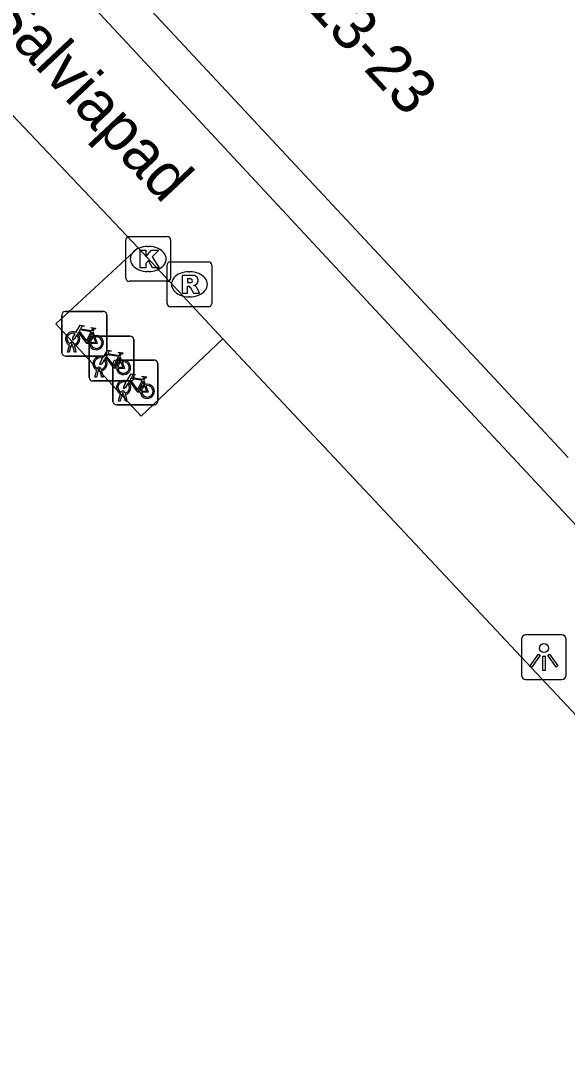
# Model space of a CAD drawing. Extents: x 162347 to 162868, y 381221 to 381813.
# Drawn here: x 162634.82 to 162647.04, y 381550.09 to 381573.33 of the extents above; entities that cross this region are included whole.
import ezdxf

# ---------------------------------------------------------------- set-up
doc = ezdxf.new("R2010")
doc.units = 0
for name, color, linetype in [('IMGEO_Fietsenrek', 7, 'Continuous'), ('IMGEO_Kolk', 7, 'Continuous'), ('IMGEO_Lichtpunt', 7, 'Continuous'), ('IMGEO_Openbare_ruimte_label', 7, 'Continuous'), ('IMGEO_Pand', 7, 'Continuous'), ('IMGEO_Pand_nummerreeks', 7, 'Continuous'), ('IMGEO_Rioolput', 7, 'Continuous'), ('IMGEO_Voetpad_open', 7, 'Continuous')]:
    doc.layers.add(name, color=color, linetype=linetype)

msp = doc.modelspace()

# ---------------------------------------------------------------- linework, layer by layer
at = {"layer": 'IMGEO_Fietsenrek'}
for p, q in [((162635.815, 381566.832), (162636.656, 381566.832)), ((162636.656, 381566.832), (162635.815, 381566.832)), ((162636.74, 381566.757), (162636.74, 381565.916)), ((162636.74, 381565.916), (162636.74, 381566.757)), ((162635.74, 381565.907), (162635.74, 381566.748)), ((162635.74, 381566.748), (162635.74, 381565.907)), ((162636.427, 381566.381), (162636.463, 381566.286)), ((162635.867, 381565.916), (162635.906, 381566.076)), ((162635.936, 381566.064), (162635.901, 381565.916)), ((162635.978, 381566.088), (162635.977, 381566.092)), ((162636.019, 381565.916), (162635.985, 381566.058)), ((162636.009, 381566.099), (162636.01, 381566.092)), ((162636.017, 381566.062), (162636.052, 381565.916)), ((162636.35, 381565.351), (162636.35, 381566.192)), ((162636.35, 381566.192), (162636.35, 381565.351)), ((162636.425, 381566.276), (162637.266, 381566.276)), ((162637.266, 381566.276), (162636.425, 381566.276)), ((162637.35, 381566.201), (162637.35, 381565.36)), ((162637.35, 381565.36), (162637.35, 381566.201)), ((162636.665, 381565.832), (162635.824, 381565.832)), ((162635.824, 381565.832), (162636.665, 381565.832)), ((162635.901, 381565.916), (162635.867, 381565.916)), ((162636.052, 381565.916), (162636.019, 381565.916)), ((162637.037, 381565.825), (162637.073, 381565.73)), ((162636.881, 381564.818), (162636.881, 381565.659)), ((162636.881, 381565.659), (162636.881, 381564.818)), ((162636.956, 381565.743), (162637.797, 381565.743)), ((162637.797, 381565.743), (162636.956, 381565.743)), ((162637.881, 381565.668), (162637.881, 381564.827)), ((162637.881, 381564.827), (162637.881, 381565.668)), ((162636.477, 381565.36), (162636.516, 381565.52)), ((162636.511, 381565.36), (162636.477, 381565.36)), ((162636.546, 381565.508), (162636.511, 381565.36)), ((162636.588, 381565.532), (162636.587, 381565.536)), ((162636.629, 381565.36), (162636.595, 381565.502)), ((162636.619, 381565.543), (162636.62, 381565.536)), ((162636.627, 381565.506), (162636.662, 381565.36)), ((162636.662, 381565.36), (162636.629, 381565.36)), ((162637.275, 381565.276), (162636.434, 381565.276)), ((162636.434, 381565.276), (162637.275, 381565.276)), ((162637.568, 381565.292), (162637.604, 381565.197)), ((162637.008, 381564.827), (162637.047, 381564.987)), ((162637.077, 381564.975), (162637.042, 381564.827)), ((162637.119, 381564.999), (162637.118, 381565.003)), ((162637.16, 381564.827), (162637.126, 381564.969)), ((162637.15, 381565.01), (162637.151, 381565.003)), ((162637.158, 381564.973), (162637.193, 381564.827)), ((162637.806, 381564.743), (162636.965, 381564.743)), ((162636.965, 381564.743), (162637.806, 381564.743)), ((162637.042, 381564.827), (162637.008, 381564.827)), ((162637.193, 381564.827), (162637.16, 381564.827))]:
    msp.add_line(p, q, dxfattribs=at)
for points in [[(162636.053, 381566.358), (162636.148, 381566.522), (162636.234, 381566.508), (162636.236, 381566.499), (162636.18, 381566.488), (162636.153, 381566.443), (162636.409, 381566.402)], [(162636.074, 381566.306), (162636.022, 381566.216), (162635.982, 381566.191), (162635.983, 381566.238), (162636.038, 381566.332)], [(162636.349, 381566.114), (162636.299, 381566.114), (162636.108, 381566.365), (162636.089, 381566.333)], [(162636.396, 381566.377), (162636.139, 381566.418), (162636.122, 381566.389), (162636.289, 381566.169), (162636.396, 381566.377)], [(162636.444, 381566.279), (162636.414, 381566.356), (162636.305, 381566.138), (162636.348, 381566.138)], [(162636.409, 381566.402), (162636.434, 381566.451), (162636.428, 381566.455), (162636.405, 381566.459), (162636.393, 381566.466), (162636.392, 381566.469), (162636.394, 381566.474), (162636.489, 381566.459), (162636.491, 381566.449), (162636.481, 381566.436), (162636.469, 381566.43), (162636.455, 381566.436), (162636.427, 381566.381)], [(162636.378, 381566.138), (162636.498, 381566.137), (162636.454, 381566.251)], [(162636.474, 381566.258), (162636.529, 381566.113), (162636.379, 381566.113)], [(162636.663, 381565.802), (162636.758, 381565.966), (162636.844, 381565.952), (162636.846, 381565.943), (162636.79, 381565.932), (162636.763, 381565.887), (162637.019, 381565.846)], [(162637.006, 381565.821), (162636.749, 381565.862), (162636.732, 381565.833), (162636.899, 381565.613), (162637.006, 381565.821)], [(162637.019, 381565.846), (162637.044, 381565.895), (162637.038, 381565.899), (162637.015, 381565.903), (162637.003, 381565.91), (162637.002, 381565.913), (162637.004, 381565.918), (162637.099, 381565.903), (162637.101, 381565.893), (162637.091, 381565.88), (162637.079, 381565.874), (162637.065, 381565.88), (162637.037, 381565.825)], [(162636.684, 381565.75), (162636.632, 381565.66), (162636.592, 381565.635), (162636.593, 381565.682), (162636.648, 381565.776)], [(162636.959, 381565.558), (162636.909, 381565.558), (162636.718, 381565.809), (162636.699, 381565.777)], [(162637.054, 381565.723), (162637.024, 381565.8), (162636.915, 381565.582), (162636.958, 381565.582)], [(162636.988, 381565.582), (162637.108, 381565.581), (162637.064, 381565.695)], [(162637.084, 381565.702), (162637.139, 381565.557), (162636.989, 381565.557)], [(162637.194, 381565.269), (162637.289, 381565.433), (162637.375, 381565.419), (162637.377, 381565.41), (162637.321, 381565.399), (162637.294, 381565.354), (162637.55, 381565.313)], [(162637.55, 381565.313), (162637.575, 381565.362), (162637.569, 381565.366), (162637.546, 381565.37), (162637.534, 381565.377), (162637.533, 381565.38), (162637.535, 381565.385), (162637.63, 381565.37), (162637.632, 381565.36), (162637.622, 381565.347), (162637.61, 381565.341), (162637.596, 381565.347), (162637.568, 381565.292)], [(162637.215, 381565.217), (162637.163, 381565.127), (162637.123, 381565.102), (162637.124, 381565.149), (162637.179, 381565.243)], [(162637.49, 381565.025), (162637.44, 381565.025), (162637.249, 381565.276), (162637.23, 381565.244)], [(162637.537, 381565.288), (162637.28, 381565.329), (162637.263, 381565.3), (162637.43, 381565.08), (162637.537, 381565.288)], [(162637.585, 381565.19), (162637.555, 381565.267), (162637.446, 381565.049), (162637.489, 381565.049)], [(162637.519, 381565.049), (162637.639, 381565.048), (162637.595, 381565.162)], [(162637.615, 381565.169), (162637.67, 381565.024), (162637.52, 381565.024)]]:
    msp.add_lwpolyline(points, dxfattribs=at)
for centre, radius, start, end in [((162635.818, 381566.754), 0.0779, 92.4484, 184.2845), ((162635.818, 381566.754), 0.0779, 92.4484, 184.2845), ((162636.662, 381566.754), 0.0779, 2.4484, 94.2845), ((162636.662, 381566.754), 0.0779, 2.4484, 94.2845), ((162635.98, 381566.217), 0.159, 62.6766, 242.1369), ((162635.98, 381566.217), 0.129, 63.3192, 238.903), ((162635.98, 381566.217), 0.129, 283.6043, 43.4302), ((162635.98, 381566.217), 0.159, 283.5766, 46.6042), ((162636.507, 381566.133), 0.159, 187.0065, 105.7708), ((162635.96, 381566.088), 0.0499, 12.8025, 158.6934), ((162635.98, 381566.217), 0.159, 253.9967, 271.7867), ((162635.96, 381566.088), 0.0174, 12.8025, 163.4502), ((162635.98, 381566.217), 0.129, 253.415, 269.0204), ((162636.507, 381566.133), 0.159, 113.3408, 178.3217), ((162636.428, 381566.198), 0.0779, 92.4484, 184.2845), ((162636.428, 381566.198), 0.0779, 92.4484, 184.2845), ((162636.507, 381566.133), 0.129, 113.923, 177.9556), ((162636.507, 381566.133), 0.129, 188.6715, 104.5883), ((162637.272, 381566.198), 0.0779, 2.4484, 94.2845), ((162637.272, 381566.198), 0.0779, 2.4484, 94.2845), ((162635.818, 381565.91), 0.0779, 182.4484, 274.2845), ((162635.818, 381565.91), 0.0779, 182.4484, 274.2845), ((162636.662, 381565.91), 0.0779, 272.4484, 4.2845), ((162636.662, 381565.91), 0.0779, 272.4484, 4.2845), ((162636.59, 381565.661), 0.159, 62.6766, 242.1369), ((162636.59, 381565.661), 0.129, 63.3192, 238.903), ((162636.59, 381565.661), 0.129, 283.6043, 43.4302), ((162636.59, 381565.661), 0.159, 283.5766, 46.6042), ((162636.959, 381565.665), 0.0779, 92.4484, 184.2845), ((162636.959, 381565.665), 0.0779, 92.4484, 184.2845), ((162637.117, 381565.577), 0.159, 113.3408, 178.3217), ((162637.117, 381565.577), 0.159, 187.0065, 105.7708), ((162637.117, 381565.577), 0.129, 113.923, 177.9556), ((162637.117, 381565.577), 0.129, 188.6715, 104.5883), ((162637.803, 381565.665), 0.0779, 2.4484, 94.2845), ((162637.803, 381565.665), 0.0779, 2.4484, 94.2845), ((162636.57, 381565.532), 0.0499, 12.8025, 158.6934), ((162636.59, 381565.661), 0.159, 253.9967, 271.7867), ((162636.57, 381565.532), 0.0174, 12.8025, 163.4502), ((162636.59, 381565.661), 0.129, 253.415, 269.0204), ((162637.272, 381565.354), 0.0779, 272.4484, 4.2845), ((162637.272, 381565.354), 0.0779, 272.4484, 4.2845), ((162636.428, 381565.354), 0.0779, 182.4484, 274.2845), ((162636.428, 381565.354), 0.0779, 182.4484, 274.2845), ((162637.121, 381565.128), 0.159, 62.6766, 242.1369), ((162637.121, 381565.128), 0.129, 63.3192, 238.903), ((162637.121, 381565.128), 0.129, 283.6043, 43.4302), ((162637.121, 381565.128), 0.159, 283.5766, 46.6042), ((162637.648, 381565.044), 0.159, 113.3408, 178.3217), ((162637.648, 381565.044), 0.159, 187.0065, 105.7708), ((162637.648, 381565.044), 0.129, 113.923, 177.9556), ((162637.648, 381565.044), 0.129, 188.6715, 104.5883), ((162637.101, 381564.999), 0.0499, 12.8025, 158.6934), ((162637.121, 381565.128), 0.159, 253.9967, 271.7867), ((162637.101, 381564.999), 0.0174, 12.8025, 163.4502), ((162637.121, 381565.128), 0.129, 253.415, 269.0204), ((162636.959, 381564.821), 0.0779, 182.4484, 274.2845), ((162636.959, 381564.821), 0.0779, 182.4484, 274.2845), ((162637.803, 381564.821), 0.0779, 272.4484, 4.2845), ((162637.803, 381564.821), 0.0779, 272.4484, 4.2845)]:
    msp.add_arc(centre, radius, start, end, dxfattribs=at)
at = {"layer": 'IMGEO_Kolk'}
for p, q in [((162637.169, 381567.577), (162637.169, 381568.429)), ((162637.244, 381568.503), (162638.096, 381568.503)), ((162638.17, 381568.429), (162638.17, 381567.577)), ((162637.657, 381568.283), (162637.682, 381568.283)), ((162637.68, 381567.723), (162637.655, 381567.723)), ((162638.096, 381567.503), (162637.244, 381567.503))]:
    msp.add_line(p, q, dxfattribs=at)
for points in [[(162637.169, 381567.577), (162637.169, 381568.429)], [(162637.244, 381568.503), (162638.096, 381568.503)], [(162638.17, 381568.429), (162638.17, 381567.577)], [(162637.49, 381568.203), (162637.613, 381568.203), (162637.613, 381568.052), (162637.743, 381568.203), (162637.907, 381568.203), (162637.761, 381568.052), (162637.914, 381567.803), (162637.762, 381567.803), (162637.677, 381567.967), (162637.613, 381567.9), (162637.613, 381567.803), (162637.49, 381567.803), (162637.49, 381568.203)], [(162638.096, 381567.503), (162637.244, 381567.503)]]:
    msp.add_lwpolyline(points, dxfattribs=at)
for centre, start, end in [((162637.246, 381568.427), 91.552, 178.448), ((162637.246, 381568.427), 91.552, 178.448), ((162638.094, 381568.427), 1.552, 88.448), ((162638.094, 381568.427), 1.552, 88.448), ((162637.246, 381567.579), 181.552, 268.448), ((162637.246, 381567.579), 181.552, 268.448), ((162638.094, 381567.579), 271.552, 358.448), ((162638.094, 381567.579), 271.552, 358.448)]:
    msp.add_arc(centre, 0.0765, start, end, dxfattribs=at)
for centre, major_axis, ratio, start_param, end_param in [((162637.656, 381568.003), (-0.387, 0.002), 0.722429, 4.712389, 7.853982), ((162637.681, 381568.003), (-0.39, 0.002), 0.717154, 1.570796, 4.712389)]:
    msp.add_ellipse(centre, major_axis=major_axis, ratio=ratio, start_param=start_param, end_param=end_param, dxfattribs=at)
at = {"layer": 'IMGEO_Lichtpunt'}
for p, q in [((162646.926, 381559.601), (162646.118, 381559.601)), ((162646.926, 381559.601), (162646.118, 381559.601)), ((162646.024, 381559.506), (162646.024, 381558.699)), ((162646.024, 381559.506), (162646.024, 381558.699)), ((162647.02, 381558.699), (162647.02, 381559.506)), ((162647.02, 381558.699), (162647.02, 381559.506)), ((162646.118, 381558.605), (162646.926, 381558.605)), ((162646.118, 381558.605), (162646.926, 381558.605))]:
    msp.add_line(p, q, dxfattribs=at)
for points in [[(162646.398, 381559.17), (162646.437, 381559.142), (162646.249, 381558.88), (162646.211, 381558.907), (162646.398, 381559.17)], [(162646.5, 381559.122), (162646.547, 381559.122), (162646.547, 381558.8), (162646.5, 381558.8), (162646.5, 381559.122)], [(162646.61, 381559.142), (162646.648, 381559.169), (162646.835, 381558.907), (162646.796, 381558.879), (162646.61, 381559.142)]]:
    msp.add_lwpolyline(points, dxfattribs=at)
msp.add_circle((162646.523, 381559.304), 0.0994, dxfattribs=at)
for centre, start, end in [((162646.118, 381559.506), 90, 180), ((162646.118, 381559.506), 90, 180), ((162646.926, 381559.506), 0, 90), ((162646.926, 381559.506), 0, 90), ((162646.118, 381558.699), 180, 270), ((162646.118, 381558.699), 180, 270), ((162646.926, 381558.699), 270, 0), ((162646.926, 381558.699), 270, 360)]:
    msp.add_arc(centre, 0.0946, start, end, dxfattribs=at)
at = {"layer": 'IMGEO_Pand'}
msp.add_lwpolyline([(162647.067, 381563.566), (162644.391, 381566.431), (162637.954, 381573.325), (162635.123, 381576.357)], dxfattribs=at)
at = {"layer": 'IMGEO_Rioolput'}
for p, q in [((162638.165, 381567.936), (162639.017, 381567.936)), ((162638.09, 381567.01), (162638.09, 381567.862)), ((162638.578, 381567.716), (162638.603, 381567.716)), ((162639.091, 381567.862), (162639.091, 381567.01)), ((162638.601, 381567.156), (162638.576, 381567.156)), ((162639.017, 381566.936), (162638.165, 381566.936))]:
    msp.add_line(p, q, dxfattribs=at)
for points in [[(162638.165, 381567.936), (162639.017, 381567.936)], [(162638.09, 381567.01), (162638.09, 381567.862)], [(162639.091, 381567.862), (162639.091, 381567.01)], [(162638.679, 381567.634), (162638.427, 381567.636), (162638.427, 381567.236)], [(162638.605, 381567.555), (162638.551, 381567.555), (162638.551, 381567.474)], [(162638.551, 381567.474), (162638.603, 381567.474)], [(162638.427, 381567.236), (162638.551, 381567.236), (162638.551, 381567.398), (162638.562, 381567.398)], [(162638.609, 381567.369), (162638.68, 381567.236), (162638.82, 381567.236), (162638.755, 381567.362)], [(162639.017, 381566.936), (162638.165, 381566.936)]]:
    msp.add_lwpolyline(points, dxfattribs=at)
for centre, radius, start, end in [((162638.167, 381567.86), 0.0765, 91.552, 178.448), ((162638.167, 381567.86), 0.0765, 91.552, 178.448), ((162639.015, 381567.86), 0.0765, 1.552, 88.448), ((162639.015, 381567.86), 0.0765, 1.552, 88.448), ((162638.587, 381567.663), 0.19, 274.7715, 282.9687), ((162638.611, 381567.459), 0.0964, 77.0061, 93.1865), ((162638.625, 381567.516), 0.0378, 276.6634, 79.6772), ((162638.678, 381567.524), 0.109, 350.3612, 89.416), ((162638.676, 381567.524), 0.112, 277.5842, 350.9817), ((162638.561, 381567.345), 0.0533, 26.0293, 88.6989), ((162638.66, 381567.309), 0.108, 29.5134, 73.7905), ((162638.167, 381567.012), 0.0765, 181.552, 268.448), ((162638.167, 381567.012), 0.0765, 181.552, 268.448), ((162639.015, 381567.012), 0.0765, 271.552, 358.448), ((162639.015, 381567.012), 0.0765, 271.552, 358.448)]:
    msp.add_arc(centre, radius, start, end, dxfattribs=at)
for centre, major_axis, ratio, start_param, end_param in [((162638.577, 381567.436), (-0.387, 0.002), 0.722429, 4.712389, 7.853982), ((162638.602, 381567.436), (-0.39, 0.002), 0.717154, 1.570796, 4.712389)]:
    msp.add_ellipse(centre, major_axis=major_axis, ratio=ratio, start_param=start_param, end_param=end_param, dxfattribs=at)
at = {"layer": 'IMGEO_Voetpad_open'}
for points in [[(162658.64, 381550.091), (162655.573, 381553.411), (162649.537, 381559.582), (162643.742, 381565.799), (162637.295, 381572.722), (162631.525, 381578.914), (162625.475, 381585.332), (162622.507, 381588.51)], [(162627.368, 381578.875), (162637.445, 381568.255)], [(162637.445, 381568.255), (162635.602, 381566.554), (162637.513, 381564.485), (162639.341, 381566.221)], [(162637.445, 381568.255), (162639.341, 381566.221)], [(162639.341, 381566.221), (162649.293, 381555.613)]]:
    msp.add_lwpolyline(points, dxfattribs=at)

# ---------------------------------------------------------------- texts
at = {"layer": 'IMGEO_Openbare_ruimte_label'}
msp.add_text('Salviapad', height=1, rotation=313.2177, dxfattribs=at).set_placement((162633.991, 381573.492))
at = {"layer": 'IMGEO_Pand_nummerreeks'}
msp.add_text('13-23', height=1, rotation=312.8195, dxfattribs=at).set_placement((162641.155, 381573.661))

doc.saveas('drawing.dxf')
